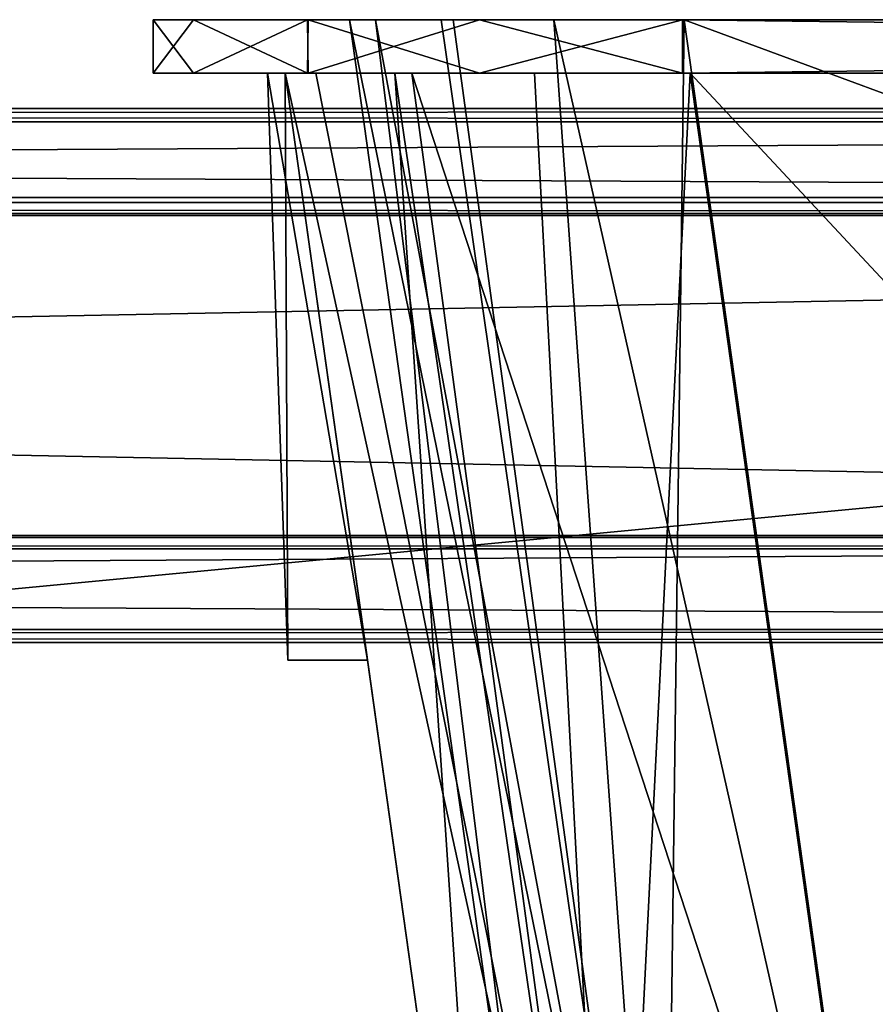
# Model space of a CAD drawing. Header units: millimetres. Extents: x -294 to 294, y -42 to 416.
# Tile 331 of 364: x 99 to 123, y 389 to 416. Entities that reach past the tile are written whole.
import ezdxf

# ---------------------------------------------------------------- set-up
doc = ezdxf.new("R2010")
doc.units = ezdxf.units.MM
doc.header["$LTSCALE"] = 65.185185
for name, color, linetype in [('2750', 7, 'CONTINUOUS'), ('2752', 7, 'CONTINUOUS'), ('2778', 7, 'CONTINUOUS'), ('2779', 7, 'CONTINUOUS'), ('2864', 7, 'CONTINUOUS'), ('2907', 7, 'CONTINUOUS'), ('3003', 7, 'CONTINUOUS'), ('3004', 7, 'CONTINUOUS'), ('3005', 7, 'CONTINUOUS'), ('3009', 7, 'CONTINUOUS'), ('3010', 7, 'CONTINUOUS'), ('3019', 7, 'CONTINUOUS'), ('3020', 7, 'CONTINUOUS'), ('3029', 7, 'CONTINUOUS'), ('3046', 7, 'CONTINUOUS'), ('3059', 7, 'CONTINUOUS'), ('3068', 7, 'CONTINUOUS'), ('3069', 7, 'CONTINUOUS'), ('3101', 7, 'CONTINUOUS'), ('3102', 7, 'CONTINUOUS'), ('3104', 7, 'CONTINUOUS'), ('3107', 7, 'CONTINUOUS'), ('3108', 7, 'CONTINUOUS'), ('3109', 7, 'CONTINUOUS'), ('3110', 7, 'CONTINUOUS'), ('3111', 7, 'CONTINUOUS'), ('3112', 7, 'CONTINUOUS'), ('3116', 7, 'CONTINUOUS'), ('3117', 7, 'CONTINUOUS'), ('3118', 7, 'CONTINUOUS'), ('3119', 7, 'CONTINUOUS'), ('3129', 7, 'CONTINUOUS'), ('3130', 7, 'CONTINUOUS'), ('3131', 7, 'CONTINUOUS'), ('3132', 7, 'CONTINUOUS'), ('3133', 7, 'CONTINUOUS'), ('3134', 7, 'CONTINUOUS'), ('3135', 7, 'CONTINUOUS'), ('3136', 7, 'CONTINUOUS'), ('3137', 7, 'CONTINUOUS'), ('3140', 7, 'CONTINUOUS'), ('3141', 7, 'CONTINUOUS'), ('3165', 7, 'CONTINUOUS')]:
    doc.layers.add(name, color=color, linetype=linetype)

msp = doc.modelspace()

# ---------------------------------------------------------------- linework, layer by layer
at = {"layer": '2750', "linetype": 'Continuous'}
for points in [[(245.139, 411.5, -17.736), (0, 411.5, -7.252), (-245.139, 411.5, -17.736), (245.139, 411.5, -17.736)], [(275.237, 411.5, -6.291), (0, 411.5, -7.252), (245.139, 411.5, -17.736), (275.237, 411.5, -6.291)]]:
    msp.add_3dface(points, dxfattribs=at)
at = {"layer": '2752', "linetype": 'Continuous'}
for points in [[(0, 411.5, -7.252), (275.237, 411.5, -6.291), (0, 369.18, -5.775), (0, 411.5, -7.252)], [(0, 369.18, -5.775), (275.237, 411.5, -6.291), (276.74, 368.446, -4.782), (0, 369.18, -5.775)]]:
    msp.add_3dface(points, dxfattribs=at)
at = {"layer": '2778', "linetype": 'Continuous'}
for points in [[(-275.149, 414, -4.351), (275.149, 414, -4.351), (-241.158, 414, -19.149), (-275.149, 414, -4.351)], [(-241.158, 414, -19.149), (275.149, 414, -4.351), (241.158, 414, -19.149), (-241.158, 414, -19.149)]]:
    msp.add_3dface(points, dxfattribs=at)
at = {"layer": '2779', "linetype": 'Continuous'}
for points in [[(-275.149, 414, -4.351), (-276.794, 366.908, -2.706), (276.794, 366.908, -2.706), (-275.149, 414, -4.351)], [(275.149, 414, -4.351), (-275.149, 414, -4.351), (276.794, 366.908, -2.706), (275.149, 414, -4.351)]]:
    msp.add_3dface(points, dxfattribs=at)
at = {"layer": '2864', "linetype": 'Continuous'}
for points in [[(245.139, 411.5, -17.736), (-245.139, 411.5, -17.736), (243.626, 368.164, -19.249), (245.139, 411.5, -17.736)], [(-245.139, 411.5, -17.736), (0, 365.545, -19.34), (239.58, 364.671, -19.371), (-245.139, 411.5, -17.736)], [(-245.139, 411.5, -17.736), (239.58, 364.671, -19.371), (242.695, 366.162, -19.319), (-245.139, 411.5, -17.736)], [(243.626, 368.164, -19.249), (-245.139, 411.5, -17.736), (242.695, 366.162, -19.319), (243.626, 368.164, -19.249)]]:
    msp.add_3dface(points, dxfattribs=at)
at = {"layer": '2907', "linetype": 'Continuous'}
for points in [[(-241.158, 414, -19.149), (241.158, 414, -19.149), (-239.563, 368.326, -20.744), (-241.158, 414, -19.149)], [(241.158, 414, -19.149), (239.563, 368.326, -20.744), (-239.563, 368.326, -20.744), (241.158, 414, -19.149)]]:
    msp.add_3dface(points, dxfattribs=at)
at = {"layer": '3003', "linetype": 'Continuous'}
for points in [[(-216.672, 399, -348.4), (-216.672, 399.367, -358.9), (216.672, 399.367, -358.9), (-216.672, 399, -348.4)], [(216.672, 399, -348.4), (-216.672, 399, -348.4), (216.672, 399.367, -358.9), (216.672, 399, -348.4)]]:
    msp.add_3dface(points, dxfattribs=at)
at = {"layer": '3004', "linetype": 'Continuous'}
for points in [[(-216.672, 399, -348.4), (216.672, 399, -348.4), (-216.672, 399.367, -337.9), (-216.672, 399, -348.4)], [(216.672, 399, -348.4), (216.672, 399.367, -337.9), (-216.672, 399.367, -337.9), (216.672, 399, -348.4)]]:
    msp.add_3dface(points, dxfattribs=at)
at = {"layer": '3005', "linetype": 'Continuous'}
for points in [[(245.672, 413.633, -337.9), (-245.672, 413.633, -337.9), (245.672, 411.367, -337.9), (245.672, 413.633, -337.9)], [(245.672, 411.367, -337.9), (-245.672, 413.633, -337.9), (-245.672, 411.367, -337.9), (245.672, 411.367, -337.9)], [(-216.672, 399.367, -337.9), (216.672, 399.367, -337.9), (-216.672, 401.633, -337.9), (-216.672, 399.367, -337.9)], [(-216.672, 401.633, -337.9), (216.672, 399.367, -337.9), (216.672, 401.633, -337.9), (-216.672, 401.633, -337.9)]]:
    msp.add_3dface(points, dxfattribs=at)
at = {"layer": '3009', "linetype": 'Continuous'}
for points in [[(-245.672, 413.633, -358.9), (245.672, 413.633, -358.9), (-245.672, 411, -358.9), (-245.672, 413.633, -358.9)], [(-245.672, 411, -358.9), (245.672, 413.633, -358.9), (245.672, 411, -358.9), (-245.672, 411, -358.9)], [(216.672, 399.367, -358.9), (-216.672, 399.367, -358.9), (216.672, 402, -358.9), (216.672, 399.367, -358.9)], [(216.672, 402, -358.9), (-216.672, 399.367, -358.9), (-216.672, 402, -358.9), (216.672, 402, -358.9)]]:
    msp.add_3dface(points, dxfattribs=at)
at = {"layer": '3010', "linetype": 'Continuous'}
for points in [[(216.672, 402, -358.9), (-216.672, 402, -358.9), (216.672, 402, -349.9), (216.672, 402, -358.9)], [(216.672, 402, -349.9), (-216.672, 402, -358.9), (-216.672, 402, -349.9), (216.672, 402, -349.9)]]:
    msp.add_3dface(points, dxfattribs=at)
at = {"layer": '3019', "linetype": 'Continuous'}
for points in [[(-245.672, 411, -358.9), (245.672, 411, -358.9), (-245.672, 411, -349.9), (-245.672, 411, -358.9)], [(245.672, 411, -358.9), (245.672, 411, -349.9), (-245.672, 411, -349.9), (245.672, 411, -358.9)]]:
    msp.add_3dface(points, dxfattribs=at)
at = {"layer": '3020', "linetype": 'Continuous'}
for points in [[(245.672, 411, -349.9), (-216.672, 402, -349.9), (-245.672, 411, -349.9), (245.672, 411, -349.9)], [(216.672, 402, -349.9), (-216.672, 402, -349.9), (245.672, 411, -349.9), (216.672, 402, -349.9)]]:
    msp.add_3dface(points, dxfattribs=at)
at = {"layer": '3029', "linetype": 'Continuous'}
for points in [[(245.672, 413.633, -358.9), (-245.672, 413.633, -358.9), (245.672, 414, -348.4), (245.672, 413.633, -358.9)], [(245.672, 414, -348.4), (-245.672, 413.633, -358.9), (-245.672, 414, -348.4), (245.672, 414, -348.4)]]:
    msp.add_3dface(points, dxfattribs=at)
at = {"layer": '3046', "linetype": 'Continuous'}
for points in [[(-245.672, 413.633, -337.9), (245.672, 413.633, -337.9), (-245.672, 414, -348.4), (-245.672, 413.633, -337.9)], [(245.672, 413.633, -337.9), (245.672, 414, -348.4), (-245.672, 414, -348.4), (245.672, 413.633, -337.9)]]:
    msp.add_3dface(points, dxfattribs=at)
at = {"layer": '3059', "linetype": 'Continuous'}
for points in [[(245.672, 411.367, -337.9), (-245.672, 411.367, -337.9), (245.672, 411.052, -346.9), (245.672, 411.367, -337.9)], [(245.672, 411.052, -346.9), (-245.672, 411.367, -337.9), (-245.672, 411.052, -346.9), (245.672, 411.052, -346.9)]]:
    msp.add_3dface(points, dxfattribs=at)
at = {"layer": '3068', "linetype": 'Continuous'}
for points in [[(-216.672, 401.633, -337.9), (216.672, 401.633, -337.9), (-216.672, 401.948, -346.9), (-216.672, 401.633, -337.9)], [(216.672, 401.633, -337.9), (216.672, 401.948, -346.9), (-216.672, 401.948, -346.9), (216.672, 401.633, -337.9)]]:
    msp.add_3dface(points, dxfattribs=at)
at = {"layer": '3069', "linetype": 'Continuous'}
for points in [[(245.672, 411.052, -346.9), (-245.672, 411.052, -346.9), (216.672, 401.948, -346.9), (245.672, 411.052, -346.9)], [(216.672, 401.948, -346.9), (-245.672, 411.052, -346.9), (-216.672, 401.948, -346.9), (216.672, 401.948, -346.9)]]:
    msp.add_3dface(points, dxfattribs=at)
at = {"layer": '3101', "linetype": 'Continuous'}
for points in [[(112.61, 373.026, -37.298), (115.992, 372.635, -29.282), (106.711, 415, -31.399), (112.61, 373.026, -37.298)], [(106.711, 415, -31.399), (115.992, 372.635, -29.282), (107.573, 415, -27.024), (106.711, 415, -31.399)], [(107.573, 415, -27.024), (115.992, 372.635, -29.282), (110.277, 415, -23.096), (107.573, 415, -27.024)], [(115.992, 372.635, -29.282), (123.998, 373.026, -25.91), (110.277, 415, -23.096), (115.992, 372.635, -29.282)], [(110.277, 415, -23.096), (123.998, 373.026, -25.91), (118.099, 415, -20.011), (110.277, 415, -23.096)]]:
    msp.add_3dface(points, dxfattribs=at)
at = {"layer": '3102', "linetype": 'Continuous'}
for points in [[(103, 415, -154.412), (107.339, 415, -164.939), (106.711, 415, -154.201), (103, 415, -154.412)], [(103, 415, -31.188), (103, 415, -154.412), (106.211, 415, -138.8), (103, 415, -31.188)], [(106.211, 415, -138.8), (103, 415, -154.412), (106.711, 415, -154.201), (106.211, 415, -138.8)], [(104.131, 415, -25.473), (103, 415, -31.188), (106.211, 415, -138.8), (104.131, 415, -25.473)], [(104.131, 415, -25.473), (106.711, 415, -31.399), (107.361, 415, -20.639), (104.131, 415, -25.473)], [(106.711, 415, -31.399), (104.131, 415, -25.473), (106.711, 415, -46.8), (106.711, 415, -31.399)], [(106.211, 415, -48.8), (104.131, 415, -25.473), (106.211, 415, -136.8), (106.211, 415, -48.8)], [(104.131, 415, -25.473), (106.211, 415, -48.8), (106.211, 415, -46.8), (104.131, 415, -25.473)], [(106.211, 415, -136.8), (104.131, 415, -25.473), (106.211, 415, -138.8), (106.211, 415, -136.8)], [(106.711, 415, -46.8), (104.131, 415, -25.473), (106.211, 415, -46.8), (106.711, 415, -46.8)], [(106.711, 415, -48.8), (106.211, 415, -48.8), (106.711, 415, -136.8), (106.711, 415, -48.8)], [(106.711, 415, -136.8), (106.211, 415, -48.8), (106.211, 415, -136.8), (106.711, 415, -136.8)], [(106.711, 415, -138.8), (106.211, 415, -138.8), (106.711, 415, -154.201), (106.711, 415, -138.8)], [(106.711, 415, -31.399), (107.573, 415, -27.024), (107.361, 415, -20.639), (106.711, 415, -31.399)], [(106.711, 415, -154.201), (107.339, 415, -164.939), (109.796, 415, -162.023), (106.711, 415, -154.201)], [(107.339, 415, -164.939), (112.173, 415, -168.169), (109.796, 415, -162.023), (107.339, 415, -164.939)], [(107.573, 415, -27.024), (110.277, 415, -23.096), (107.361, 415, -20.639), (107.573, 415, -27.024)], [(107.361, 415, -20.639), (110.277, 415, -23.096), (117.888, 415, -16.3), (107.361, 415, -20.639)], [(109.796, 415, -162.023), (112.173, 415, -168.169), (113.724, 415, -164.727), (109.796, 415, -162.023)], [(110.277, 415, -23.096), (118.099, 415, -20.011), (117.888, 415, -16.3), (110.277, 415, -23.096)], [(112.173, 415, -168.169), (117.888, 415, -169.3), (113.724, 415, -164.727), (112.173, 415, -168.169)], [(113.724, 415, -164.727), (117.888, 415, -169.3), (118.099, 415, -165.589), (113.724, 415, -164.727)], [(117.888, 415, -16.3), (118.099, 415, -20.011), (133.5, 415, -20.011), (117.888, 415, -16.3)], [(117.888, 415, -169.3), (241.112, 415, -169.3), (133.5, 415, -166.089), (117.888, 415, -169.3)], [(118.099, 415, -165.589), (117.888, 415, -169.3), (133.5, 415, -166.089), (118.099, 415, -165.589)], [(241.112, 415, -16.3), (117.888, 415, -16.3), (225.5, 415, -19.511), (241.112, 415, -16.3)], [(225.5, 415, -19.511), (117.888, 415, -16.3), (223.5, 415, -19.511), (225.5, 415, -19.511)], [(223.5, 415, -19.511), (117.888, 415, -16.3), (223.5, 415, -20.011), (223.5, 415, -19.511)], [(223.5, 415, -20.011), (117.888, 415, -16.3), (135.5, 415, -19.511), (223.5, 415, -20.011)], [(135.5, 415, -19.511), (117.888, 415, -16.3), (133.5, 415, -19.511), (135.5, 415, -19.511)], [(133.5, 415, -19.511), (117.888, 415, -16.3), (133.5, 415, -20.011), (133.5, 415, -19.511)], [(133.5, 415, -165.589), (118.099, 415, -165.589), (133.5, 415, -166.089), (133.5, 415, -165.589)]]:
    msp.add_3dface(points, dxfattribs=at)
at = {"layer": '3104', "linetype": 'Continuous'}
for points in [[(103, 416.5, -31.188), (107.339, 416.5, -20.661), (109.249, 416.5, -27.57), (103, 416.5, -31.188)], [(103, 416.5, -154.412), (103, 416.5, -31.188), (108.52, 416.5, -154.373), (103, 416.5, -154.412)], [(108.52, 416.5, -154.373), (103, 416.5, -31.188), (108.52, 416.5, -31.227), (108.52, 416.5, -154.373)], [(108.52, 416.5, -31.227), (103, 416.5, -31.188), (109.249, 416.5, -27.57), (108.52, 416.5, -31.227)], [(104.131, 416.5, -160.127), (103, 416.5, -154.412), (111.099, 416.5, -160.867), (104.131, 416.5, -160.127)], [(111.099, 416.5, -160.867), (103, 416.5, -154.412), (108.52, 416.5, -154.373), (111.099, 416.5, -160.867)], [(107.361, 416.5, -164.961), (104.131, 416.5, -160.127), (114.27, 416.5, -163.051), (107.361, 416.5, -164.961)], [(114.27, 416.5, -163.051), (104.131, 416.5, -160.127), (111.099, 416.5, -160.867), (114.27, 416.5, -163.051)], [(112.173, 416.5, -17.431), (251.639, 416.5, -20.639), (107.339, 416.5, -20.661), (112.173, 416.5, -17.431)], [(107.339, 416.5, -20.661), (251.639, 416.5, -20.639), (241.073, 416.5, -21.82), (107.339, 416.5, -20.661)], [(109.249, 416.5, -27.57), (107.339, 416.5, -20.661), (111.433, 416.5, -24.399), (109.249, 416.5, -27.57)], [(111.433, 416.5, -24.399), (107.339, 416.5, -20.661), (117.927, 416.5, -21.82), (111.433, 416.5, -24.399)], [(117.927, 416.5, -21.82), (107.339, 416.5, -20.661), (241.073, 416.5, -21.82), (117.927, 416.5, -21.82)], [(246.827, 416.5, -168.169), (241.112, 416.5, -169.3), (107.361, 416.5, -164.961), (246.827, 416.5, -168.169)], [(107.361, 416.5, -164.961), (241.112, 416.5, -169.3), (117.888, 416.5, -169.3), (107.361, 416.5, -164.961)], [(251.661, 416.5, -164.939), (246.827, 416.5, -168.169), (107.361, 416.5, -164.961), (251.661, 416.5, -164.939)], [(251.661, 416.5, -164.939), (107.361, 416.5, -164.961), (117.927, 416.5, -163.78), (251.661, 416.5, -164.939)], [(117.927, 416.5, -163.78), (107.361, 416.5, -164.961), (114.27, 416.5, -163.051), (117.927, 416.5, -163.78)], [(117.888, 416.5, -16.3), (251.639, 416.5, -20.639), (112.173, 416.5, -17.431), (117.888, 416.5, -16.3)], [(241.112, 416.5, -16.3), (251.639, 416.5, -20.639), (117.888, 416.5, -16.3), (241.112, 416.5, -16.3)], [(251.661, 416.5, -164.939), (117.927, 416.5, -163.78), (241.073, 416.5, -163.78), (251.661, 416.5, -164.939)]]:
    msp.add_3dface(points, dxfattribs=at)
at = {"layer": '3107', "linetype": 'Continuous'}
for points in [[(117.888, 415, -16.3), (241.112, 415, -16.3), (117.888, 416.5, -16.3), (117.888, 415, -16.3)], [(241.112, 415, -16.3), (241.112, 416.5, -16.3), (117.888, 416.5, -16.3), (241.112, 415, -16.3)]]:
    msp.add_3dface(points, dxfattribs=at)
at = {"layer": '3108', "linetype": 'Continuous'}
for points in [[(103, 415, -31.188), (104.131, 415, -25.473), (103, 416.5, -31.188), (103, 415, -31.188)], [(104.131, 415, -25.473), (107.339, 416.5, -20.661), (103, 416.5, -31.188), (104.131, 415, -25.473)], [(104.131, 415, -25.473), (107.361, 415, -20.639), (107.339, 416.5, -20.661), (104.131, 415, -25.473)], [(107.361, 415, -20.639), (112.173, 416.5, -17.431), (107.339, 416.5, -20.661), (107.361, 415, -20.639)], [(107.361, 415, -20.639), (117.888, 415, -16.3), (112.173, 416.5, -17.431), (107.361, 415, -20.639)], [(117.888, 415, -16.3), (117.888, 416.5, -16.3), (112.173, 416.5, -17.431), (117.888, 415, -16.3)]]:
    msp.add_3dface(points, dxfattribs=at)
at = {"layer": '3109', "linetype": 'Continuous'}
for points in [[(103, 415, -154.412), (103, 415, -31.188), (103, 416.5, -154.412), (103, 415, -154.412)], [(103, 415, -31.188), (103, 416.5, -31.188), (103, 416.5, -154.412), (103, 415, -31.188)]]:
    msp.add_3dface(points, dxfattribs=at)
at = {"layer": '3110', "linetype": 'Continuous'}
for points in [[(107.339, 415, -164.939), (103, 415, -154.412), (104.131, 416.5, -160.127), (107.339, 415, -164.939)], [(103, 415, -154.412), (103, 416.5, -154.412), (104.131, 416.5, -160.127), (103, 415, -154.412)], [(107.339, 415, -164.939), (104.131, 416.5, -160.127), (107.361, 416.5, -164.961), (107.339, 415, -164.939)], [(112.173, 415, -168.169), (107.339, 415, -164.939), (107.361, 416.5, -164.961), (112.173, 415, -168.169)], [(112.173, 415, -168.169), (107.361, 416.5, -164.961), (117.888, 416.5, -169.3), (112.173, 415, -168.169)], [(117.888, 415, -169.3), (112.173, 415, -168.169), (117.888, 416.5, -169.3), (117.888, 415, -169.3)]]:
    msp.add_3dface(points, dxfattribs=at)
at = {"layer": '3111', "linetype": 'Continuous'}
for points in [[(241.112, 415, -169.3), (117.888, 415, -169.3), (241.112, 416.5, -169.3), (241.112, 415, -169.3)], [(241.112, 416.5, -169.3), (117.888, 415, -169.3), (117.888, 416.5, -169.3), (241.112, 416.5, -169.3)]]:
    msp.add_3dface(points, dxfattribs=at)
at = {"layer": '3112', "linetype": 'Continuous'}
for points in [[(241.073, 416.5, -163.78), (117.927, 416.5, -163.78), (235.002, 373.304, -157.71), (241.073, 416.5, -163.78)], [(235.002, 373.304, -157.71), (117.927, 416.5, -163.78), (123.998, 373.304, -157.71), (235.002, 373.304, -157.71)]]:
    msp.add_3dface(points, dxfattribs=at)
at = {"layer": '3116', "linetype": 'Continuous'}
msp.add_3dface([(117.927, 416.5, -21.82), (241.073, 416.5, -21.82), (123.998, 373.304, -27.89), (117.927, 416.5, -21.82)], dxfattribs=at)
at = {"layer": '3117', "linetype": 'Continuous'}
for points in [[(108.52, 416.5, -31.227), (109.249, 416.5, -27.57), (114.59, 373.304, -37.298), (108.52, 416.5, -31.227)], [(109.249, 416.5, -27.57), (111.433, 416.5, -24.399), (117.377, 373.025, -30.672), (109.249, 416.5, -27.57)], [(114.59, 373.304, -37.298), (109.249, 416.5, -27.57), (117.377, 373.025, -30.672), (114.59, 373.304, -37.298)], [(111.433, 416.5, -24.399), (117.927, 416.5, -21.82), (117.377, 373.025, -30.672), (111.433, 416.5, -24.399)], [(117.927, 416.5, -21.82), (123.998, 373.304, -27.89), (117.377, 373.025, -30.672), (117.927, 416.5, -21.82)]]:
    msp.add_3dface(points, dxfattribs=at)
at = {"layer": '3118', "linetype": 'Continuous'}
for points in [[(108.52, 416.5, -154.373), (108.52, 416.5, -31.227), (114.59, 373.304, -148.302), (108.52, 416.5, -154.373)], [(108.52, 416.5, -31.227), (114.59, 373.304, -37.298), (114.59, 373.304, -148.302), (108.52, 416.5, -31.227)]]:
    msp.add_3dface(points, dxfattribs=at)
at = {"layer": '3119', "linetype": 'Continuous'}
for points in [[(111.099, 416.5, -160.867), (108.52, 416.5, -154.373), (117.372, 373.025, -154.923), (111.099, 416.5, -160.867)], [(108.52, 416.5, -154.373), (114.59, 373.304, -148.302), (117.372, 373.025, -154.923), (108.52, 416.5, -154.373)], [(114.27, 416.5, -163.051), (111.099, 416.5, -160.867), (117.372, 373.025, -154.923), (114.27, 416.5, -163.051)], [(117.927, 416.5, -163.78), (114.27, 416.5, -163.051), (123.998, 373.304, -157.71), (117.927, 416.5, -163.78)], [(123.998, 373.304, -157.71), (114.27, 416.5, -163.051), (117.372, 373.025, -154.923), (123.998, 373.304, -157.71)]]:
    msp.add_3dface(points, dxfattribs=at)
at = {"layer": '3129', "linetype": 'Continuous'}
for points in [[(106.211, 415, -46.8), (106.211, 415, -48.8), (106.787, 398.5, -48.8), (106.211, 415, -46.8)], [(106.787, 398.5, -46.8), (106.211, 415, -46.8), (106.787, 398.5, -48.8), (106.787, 398.5, -46.8)]]:
    msp.add_3dface(points, dxfattribs=at)
at = {"layer": '3130', "linetype": 'Continuous'}
for points in [[(106.711, 415, -46.8), (106.211, 415, -46.8), (106.787, 398.5, -46.8), (106.711, 415, -46.8)], [(106.711, 415, -46.8), (106.787, 398.5, -46.8), (109.03, 398.5, -46.8), (106.711, 415, -46.8)]]:
    msp.add_3dface(points, dxfattribs=at)
at = {"layer": '3131', "linetype": 'Continuous'}
for points in [[(112.61, 373.026, -37.298), (106.711, 415, -31.399), (106.711, 415, -46.8), (112.61, 373.026, -37.298)], [(112.61, 373.026, -37.298), (106.711, 415, -136.8), (109.03, 398.5, -136.8), (112.61, 373.026, -37.298)], [(106.711, 415, -136.8), (112.61, 373.026, -37.298), (109.03, 398.5, -48.8), (106.711, 415, -136.8)], [(112.61, 373.026, -37.298), (106.711, 415, -46.8), (109.03, 398.5, -46.8), (112.61, 373.026, -37.298)], [(106.711, 415, -48.8), (106.711, 415, -136.8), (109.03, 398.5, -48.8), (106.711, 415, -48.8)], [(106.711, 415, -138.8), (106.711, 415, -154.201), (109.03, 398.5, -138.8), (106.711, 415, -138.8)], [(106.711, 415, -154.201), (112.61, 373.026, -148.302), (109.03, 398.5, -138.8), (106.711, 415, -154.201)], [(112.61, 373.026, -37.298), (109.03, 398.5, -46.8), (109.03, 398.5, -48.8), (112.61, 373.026, -37.298)], [(112.61, 373.026, -37.298), (109.03, 398.5, -136.8), (109.03, 398.5, -138.8), (112.61, 373.026, -37.298)], [(112.61, 373.026, -148.302), (112.61, 373.026, -37.298), (109.03, 398.5, -138.8), (112.61, 373.026, -148.302)]]:
    msp.add_3dface(points, dxfattribs=at)
at = {"layer": '3132', "linetype": 'Continuous'}
for points in [[(109.03, 398.5, -138.8), (109.03, 398.5, -136.8), (106.787, 398.5, -136.8), (109.03, 398.5, -138.8)], [(106.787, 398.5, -138.8), (109.03, 398.5, -138.8), (106.787, 398.5, -136.8), (106.787, 398.5, -138.8)]]:
    msp.add_3dface(points, dxfattribs=at)
at = {"layer": '3133', "linetype": 'Continuous'}
for points in [[(106.787, 398.5, -46.8), (106.787, 398.5, -48.8), (109.03, 398.5, -48.8), (106.787, 398.5, -46.8)], [(109.03, 398.5, -46.8), (106.787, 398.5, -46.8), (109.03, 398.5, -48.8), (109.03, 398.5, -46.8)]]:
    msp.add_3dface(points, dxfattribs=at)
at = {"layer": '3134', "linetype": 'Continuous'}
for points in [[(106.211, 415, -138.8), (106.711, 415, -138.8), (109.03, 398.5, -138.8), (106.211, 415, -138.8)], [(106.211, 415, -138.8), (109.03, 398.5, -138.8), (106.787, 398.5, -138.8), (106.211, 415, -138.8)]]:
    msp.add_3dface(points, dxfattribs=at)
at = {"layer": '3135', "linetype": 'Continuous'}
for points in [[(106.211, 415, -136.8), (106.211, 415, -138.8), (106.787, 398.5, -138.8), (106.211, 415, -136.8)], [(106.211, 415, -136.8), (106.787, 398.5, -138.8), (106.787, 398.5, -136.8), (106.211, 415, -136.8)]]:
    msp.add_3dface(points, dxfattribs=at)
at = {"layer": '3136', "linetype": 'Continuous'}
for points in [[(106.711, 415, -136.8), (106.211, 415, -136.8), (106.787, 398.5, -136.8), (106.711, 415, -136.8)], [(109.03, 398.5, -136.8), (106.711, 415, -136.8), (106.787, 398.5, -136.8), (109.03, 398.5, -136.8)]]:
    msp.add_3dface(points, dxfattribs=at)
at = {"layer": '3137', "linetype": 'Continuous'}
for points in [[(106.211, 415, -48.8), (106.711, 415, -48.8), (109.03, 398.5, -48.8), (106.211, 415, -48.8)], [(106.787, 398.5, -48.8), (106.211, 415, -48.8), (109.03, 398.5, -48.8), (106.787, 398.5, -48.8)]]:
    msp.add_3dface(points, dxfattribs=at)
at = {"layer": '3140', "linetype": 'Continuous'}
for points in [[(106.711, 415, -154.201), (109.796, 415, -162.023), (112.61, 373.026, -148.302), (106.711, 415, -154.201)], [(109.796, 415, -162.023), (113.724, 415, -164.727), (115.982, 372.635, -156.308), (109.796, 415, -162.023)], [(112.61, 373.026, -148.302), (109.796, 415, -162.023), (115.982, 372.635, -156.308), (112.61, 373.026, -148.302)], [(113.724, 415, -164.727), (118.099, 415, -165.589), (115.982, 372.635, -156.308), (113.724, 415, -164.727)], [(118.099, 415, -165.589), (123.998, 373.026, -159.69), (115.982, 372.635, -156.308), (118.099, 415, -165.589)]]:
    msp.add_3dface(points, dxfattribs=at)
at = {"layer": '3141', "linetype": 'Continuous'}
msp.add_3dface([(118.099, 415, -165.589), (133.5, 415, -165.589), (123.998, 373.026, -159.69), (118.099, 415, -165.589)], dxfattribs=at)
at = {"layer": '3165', "linetype": 'Continuous'}
for points in [[(118.099, 415, -20.011), (123.998, 373.026, -25.91), (133.5, 398.5, -22.33), (118.099, 415, -20.011)], [(133.5, 415, -20.011), (118.099, 415, -20.011), (133.5, 398.5, -22.33), (133.5, 415, -20.011)]]:
    msp.add_3dface(points, dxfattribs=at)

doc.saveas('drawing.dxf')
